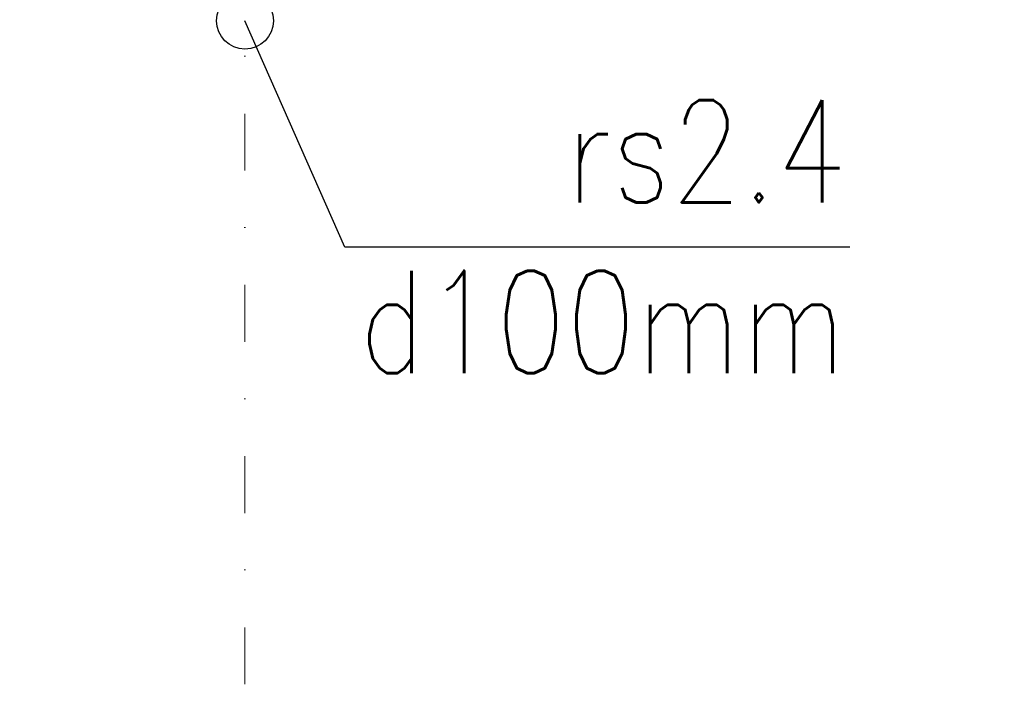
# Model space of a CAD drawing. Header units: millimetres. Extents: x 22865 to 60762, y -18816 to 15611.
# Tile 267 of 517: x 37238 to 37412, y 5212 to 5333. Entities that reach past the tile are written whole.
import ezdxf

# ---------------------------------------------------------------- set-up
doc = ezdxf.new("R2010")
doc.units = ezdxf.units.MM
doc.linetypes.add('1_12', pattern=[3, 1, -1, 0, -1])
doc.layers.add('OSIE SCIAN', color=151, linetype='Continuous', lineweight=18, plot=False)
doc.layers.add('plyty warstwowe PIR', color=200, linetype='Continuous')
doc.layers.add('widokowa', color=2, linetype='Continuous')
doc.styles.add('1-100', font='simplex.shx', dxfattribs={"width": 0.8, "height": 15})
doc.styles.add('1-50', font='simplex.shx', dxfattribs={"width": 0.8, "height": 12})
doc.dimstyles.new('1-100', dxfattribs={"dimscale": 0.5, "dimtxt": 100, "dimasz": 1, "dimexe": 0.18, "dimexo": 0.0625, "dimgap": 5, "dimtad": 1, "dimdec": 1, "dimzin": 0, "dimdsep": 46, "dimtxsty": '1-100', "dimblk1": 'K', "dimblk2": 'K', "dimsah": 1, "dimcen": 0.09, "dimse1": 1, "dimse2": 1, "dimadec": 0, "dimazin": 0, "dimtfac": 1, "dimtdec": 1, "dimtofl": 0, "dimtmove": 0, "dimatfit": 3, "dimldrblk": 'K', "dimfxl": 0, "dimtolj": 1, "dimtzin": 0, "dimarcsym": 0})

# ---------------------------------------------------------------- blocks, each defined once
blk = doc.blocks.new('K')
for p, q in [((0, -19.11), (0, 19.11)), ((-19.11, 0), (19.11, 0))]:
    blk.add_line(p, q)
blk.add_circle((0, 0), 2.02)
blk = doc.blocks.new('*D932')
at = {"layer": 'widokowa', "color": 0, "lineweight": -2}
blk.add_line((38422.47, 5005.02), (34905.97, 5005.02), dxfattribs=at)
at = {"layer": 'widokowa', "color": 0, "linetype": 'ByBlock', "lineweight": -2, "xscale": 0.5, "yscale": 0.5, "zscale": 0.5, "rotation": 180}
blk.add_blockref('K', (34905.47, 5005.02), dxfattribs=at)
at = {"layer": 'widokowa', "color": 0, "linetype": 'ByBlock', "lineweight": -2, "xscale": 0.5, "yscale": 0.5, "zscale": 0.5}
blk.add_blockref('K', (38422.97, 5005.02), dxfattribs=at)
at = {"layer": 'widokowa', "color": 0, "ltscale": 0.2, "insert": (36664.22, 5015.02), "char_height": 15, "attachment_point": 5, "style": '1-100'}
blk.add_mtext('\\A1;3517.5', dxfattribs=at)

msp = doc.modelspace()

# ---------------------------------------------------------------- linework, layer by layer
at = {"layer": 'OSIE SCIAN', "linetype": '1_12', "lineweight": 15, "ltscale": 10}
msp.add_line((37277.97, 7152.56), (37277.97, 5132.06), dxfattribs=at)
at = {"layer": 'plyty warstwowe PIR', "lineweight": -2}
for p, q in [((37295.55, 5292.98), (37277.97, 5332.8)), ((37384.37, 5292.98), (37295.55, 5292.98))]:
    msp.add_line(p, q, dxfattribs=at)
msp.add_circle((37277.97, 5332.8), 5, dxfattribs=at)

# ---------------------------------------------------------------- texts
at = {"layer": 'plyty warstwowe PIR', "lineweight": -2, "insert": (36728.36, 5318.86), "char_height": 18, "width": 655.4139, "attachment_point": 1, "style": '1-50'}
msp.add_mtext('\\pxqr;{\\Fsimplex,bigfont|c238;rs2.4\\Pd100mm}', dxfattribs=at)

# ---------------------------------------------------------------- dimensions: what is measured, and where the dimension line sits
at = {"layer": 'widokowa', "color": 1}
dim = msp.add_linear_dim(base=(34905.47, 5005.02), p1=(38422.97, 5313.59), p2=(34905.47, 5313.59), dimstyle='1-100', dxfattribs=at)
dim.commit()
dim.dimension.update_dxf_attribs({"geometry": '*D932', "text_midpoint": (36664.22, 5015.02)})

doc.saveas('drawing.dxf')
